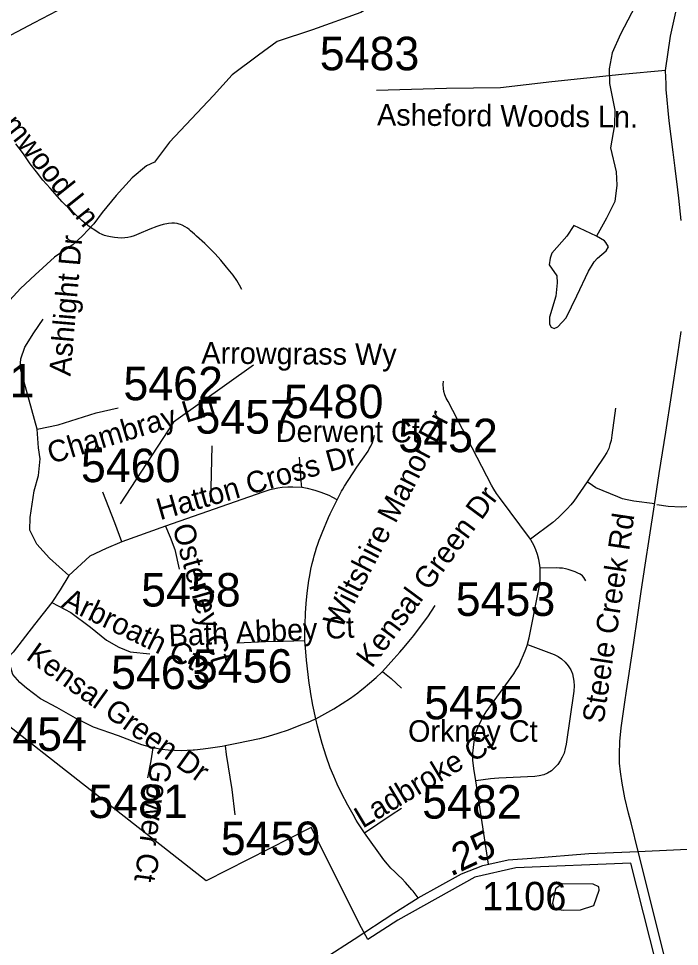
# Model space of a CAD drawing. Extents: x 1383679 to 1536984, y 460658 to 651027.
# Drawn here: x 1401298 to 1404214, y 491939 to 496032 of the extents above; entities that cross this region are included whole.
import ezdxf

# ---------------------------------------------------------------- set-up
doc = ezdxf.new("R2010")
doc.units = 0
for name, color, linetype in [('Default', 7, 'Continuous'), ('Exist Boundary Political City Limit New', 7, 'Continuous'), ('Exist Hydrographic Misc Water Feature', 7, 'Continuous'), ('Exist Road Non-System Secondary Historical Number Label', 7, 'Continuous'), ('Exist Road Non-System Type 51', 7, 'Continuous'), ('Exist Road Non-System Type 51 Label', 7, 'Continuous'), ('Exist Road Primary NC Attributed', 7, 'Continuous'), ('Exist Road Primary NC Label', 7, 'Continuous'), ('Exist Road Primary NC UnDivided 4 Lane Attributed', 7, 'Continuous'), ('Exist Road Secondary Mileage Hundredths English Label', 7, 'Continuous'), ('Exist Road Secondary Type 51 Attributed', 7, 'Continuous'), ('Exist Road Secondary Type 51 Number Label', 7, 'Continuous'), ('Map Preparation Boundary City Limit Buffer Line', 7, 'Continuous')]:
    doc.layers.add(name, color=color, linetype=linetype)

msp = doc.modelspace()

# ---------------------------------------------------------------- linework, layer by layer
at = {"layer": 'Default'}
msp.add_lwpolyline([(1404859.6, 488912.3), (1403999.5, 492306.4), (1403492.5, 492286.3), (1403311.1, 492244.8), (1402971.1, 492055.1), (1402839.2, 491969.6), (1402810.6, 492021.1), (1402589.5, 492463.2), (1402126.6, 492228.7), (1400480.5, 493517.7), (1399806.5, 492772.8), (1399527.6, 493356.8), (1400162.1, 495483.2), (1400041, 496066.2)], dxfattribs=at)
at = {"layer": 'Exist Boundary Political City Limit New'}
msp.add_lwpolyline([(1404859.6, 488912.3), (1403999.5, 492306.4), (1403492.5, 492286.3), (1403311.1, 492244.8), (1402971.1, 492055.1), (1402839.2, 491969.6), (1402810.6, 492021.1), (1402589.5, 492463.2), (1402126.6, 492228.7), (1400480.5, 493517.7), (1399806.5, 492772.8), (1399527.6, 493356.8), (1400162.1, 495483.2), (1400041, 496066.2)], dxfattribs=at)
at = {"layer": 'Exist Hydrographic Misc Water Feature'}
for points in [[(1403791.4, 496602.9), (1403747, 496581.7), (1403702.9, 496579.3), (1403605.2, 496594.4), (1403523, 496584.5), (1403365.3, 496501.5), (1403278, 496443.4), (1403192.5, 496364.7), (1403074.3, 496257.1), (1402869.1, 496094.7), (1402808.4, 496058.2), (1402594.7, 495982), (1402439.7, 495931), (1402356.4, 495871.1), (1402240.7, 495783.2), (1402158.8, 495693), (1401964.2, 495486), (1401898.4, 495397.8), (1401862.1, 495382.1)], [(1404190.2, 496327.4), (1404124.9, 496260.6), (1404050.7, 496149.7), (1403953.1, 495963.7), (1403917.4, 495880.7), (1403904, 495810.5), (1403904.7, 495744.8), (1403928.4, 495627.8), (1403927.2, 495563.8), (1403909.2, 495462.4), (1403935.1, 495356), (1403938, 495297.7), (1403928.6, 495225.6), (1403891.1, 495150.9), (1403847.6, 495071.4)], [(1401862.1, 495382.1), (1401799, 495329.2), (1401729.4, 495251.1), (1401667.8, 495176), (1401630.7, 495126.7), (1401579.7, 495073.5), (1401538.8, 495035), (1401457.6, 494980), (1401372, 494902.1), (1401306.7, 494841.1), (1401259.6, 494790.3)], [(1403847.6, 495071.4), (1403748.4, 495119.3), (1403717.5, 495071.5), (1403650, 494997.4), (1403643.5, 494975.4), (1403638.9, 494945.1), (1403672, 494896.8), (1403673.5, 494866.4), (1403668.2, 494806.7), (1403640.5, 494715.3), (1403640, 494683.3), (1403647.6, 494670.9), (1403661.5, 494664.8), (1403677.7, 494672.7), (1403714.5, 494712.2), (1403760.4, 494808.9), (1403812.5, 494917.8), (1403837.4, 494959.2), (1403851.7, 494975.3), (1403890.4, 495008.1), (1403900.7, 495024.4), (1403889.1, 495044.3), (1403883.1, 495051), (1403847.6, 495071.4)], [(1403695.7, 492214.7), (1403667.2, 492193.9), (1403654, 492130.1), (1403659.6, 492112), (1403669.5, 492103.6), (1403703.4, 492098.8), (1403777.5, 492101.4), (1403836, 492119.9), (1403859.3, 492187.5), (1403857.5, 492201.5), (1403833.7, 492214.4), (1403695.7, 492214.7)]]:
    msp.add_lwpolyline(points, dxfattribs=at)
at = {"layer": 'Exist Road Non-System Type 51'}
for p, q in [((1401946.1, 493793.3), (1401753.6, 493724.4)), ((1403371.9, 492302.8), (1403315.5, 492669.2))]:
    msp.add_line(p, q, dxfattribs=at)
for points in [[(1404151.6, 495802.4), (1403959.9, 495784.9), (1403650.5, 495752.2), (1403423.9, 495726.1), (1403186.4, 495723.9), (1402877, 495715.2)], [(1402283.6, 494836.8), (1402272.6, 494856.5), (1402261.4, 494875.8), (1402244.6, 494899.4), (1402216, 494934.8), (1402190.6, 494965.9), (1402165.6, 494993.5), (1402139, 495021.3), (1402120.2, 495039.3), (1402083.1, 495072.7), (1402075, 495080.5), (1402057.1, 495096), (1402050.4, 495101.7), (1402043.5, 495106.7), (1402032.7, 495113.3), (1402020.3, 495119.9), (1402012.4, 495123.4), (1402006.8, 495125.5), (1401997.8, 495128), (1401986.4, 495129.5), (1401974, 495129.5), (1401959.9, 495128.5), (1401936.2, 495124), (1401921.3, 495119.8), (1401907.6, 495115.1), (1401878.1, 495103.2), (1401829.3, 495082), (1401807.7, 495072.9), (1401793.1, 495068.7), (1401780.1, 495065.9), (1401766.6, 495064), (1401751.5, 495063.3), (1401722, 495065.9), (1401704.2, 495068.8), (1401689.7, 495072), (1401677.4, 495075.4), (1401667, 495079.9), (1401654.5, 495085.6), (1401638.5, 495095.6), (1401611.8, 495113.9), (1401578.1, 495140.8), (1401550.3, 495166.8), (1401519.9, 495195.2), (1401500.8, 495213.4), (1401490.7, 495223.1), (1401437.6, 495283.9), (1401406.1, 495319.7), (1401378, 495356), (1401350.1, 495391.7), (1401319.7, 495434.9), (1401287, 495478.9)], [(1401380.1, 494221), (1401321.3, 494433.9), (1401305, 494490.9), (1401308.4, 494530.7), (1401326.2, 494582.5), (1401366, 494645.6), (1401406.7, 494706.6)], [(1402335.4, 494502.4), (1401982.4, 494252.1), (1401747.1, 493891.4)], [(1403556.1, 493735.4), (1403420.1, 493919.5), (1403406.4, 493937.2), (1403394.5, 493955.7), (1403383.9, 493974.2), (1403193.1, 494342.2), (1403185.1, 494357.6), (1403179.4, 494371.8), (1403175, 494386.8), (1403172.4, 494400.5), (1403171.4, 494417.2), (1403172.4, 494432.2)], [(1401380.1, 494221), (1401472.5, 494240.1), (1401641, 494292.7), (1401737.5, 494314.9)], [(1403932.2, 494313), (1403915.6, 494194.8), (1403911.9, 494171.4), (1403906.6, 494152.6), (1403901.4, 494136), (1403893, 494117.9), (1403880.2, 494096.8), (1403806.4, 493988.7)], [(1401520.3, 493575.1), (1401435.4, 493652.2), (1401379.5, 493713.8), (1401348.2, 493775.4), (1401348.9, 493831.8), (1401367.4, 493948.9), (1401385.9, 494015.8), (1401393.6, 494089.7), (1401386.5, 494138.1), (1401380.1, 494221)], [(1402704, 493908.5), (1402723.4, 493946.7), (1402728.7, 493956.6), (1402736.5, 493969.7), (1402790.9, 494053.4), (1402840, 494124.5), (1402844.8, 494133.4), (1402852.9, 494146.2), (1402858.9, 494161.4), (1402868.8, 494194.1)], [(1402151.3, 494147.5), (1402145.3, 493898.4)], [(1402547.2, 493964.1), (1402545, 493992.5), (1402542.7, 494036.4), (1402537, 494097.5)], [(1403806.4, 493988.7), (1403748.4, 493903.9), (1403734.9, 493887.3), (1403718.2, 493869.2), (1403700.9, 493851.9), (1403679.9, 493831.6), (1403655, 493809.8), (1403556.1, 493735.4)], [(1404104.5, 493891), (1404012.9, 493903.9), (1403983.4, 493909.2), (1403962.4, 493913.8), (1403941.2, 493922), (1403844.9, 493961.9), (1403829.8, 493971.8), (1403806.4, 493988.7)], [(1401753.6, 493724.4), (1401723, 493807.3), (1401670.2, 493942.7)], [(1402547.2, 493964.1), (1402508, 493965.3), (1402486.7, 493964.8), (1402460.8, 493963), (1402441.4, 493960.3), (1402422.1, 493956.6), (1402406.9, 493952.7), (1402376, 493943), (1401946.1, 493793.3)], [(1402704, 493908.5), (1402684.2, 493919.5), (1402667.8, 493927.5), (1402632.8, 493941.7), (1402607.1, 493950.1), (1402572.8, 493958.9), (1402547.2, 493964.1)], [(1402561.3, 493287.5), (1402560.5, 493319.3), (1402560.7, 493340.7), (1402562, 493359.8), (1402564.1, 493408.8), (1402567.5, 493452.2), (1402569.8, 493483.2), (1402572.6, 493509.2), (1402579.1, 493552.7), (1402583.3, 493575.5), (1402588.2, 493603), (1402594.1, 493628.6), (1402598.8, 493649.3), (1402602.4, 493662.3), (1402607.8, 493681.4), (1402612.9, 493697.5), (1402618.3, 493714.2), (1402624.4, 493730.8), (1402628.7, 493741.9), (1402637.6, 493764.2), (1402665.4, 493831.2), (1402672.9, 493847.6), (1402704, 493908.5)], [(1404113.1, 493887.9), (1404163.6, 493880.7), (1404221.5, 493878.3), (1404267.2, 493880.7), (1404322.6, 493887.9), (1404385.3, 493904.8)], [(1401946.1, 493793.3), (1401967.7, 493744.8), (1401988.1, 493689.9), (1402007.4, 493603.3)], [(1401753.6, 493724.4), (1401684.8, 493695), (1401613.4, 493660.6), (1401520.3, 493575.1)], [(1403598.8, 493608.3), (1403597.6, 493621.3), (1403593.6, 493645.6), (1403587.1, 493668.2), (1403580, 493688.9), (1403571.6, 493709.7), (1403560.1, 493730), (1403556.1, 493735.4)], [(1401520.3, 493575.1), (1401482.1, 493512.6), (1401445.1, 493456.4)], [(1403542.9, 493270.7), (1403543.8, 493273.2), (1403550.9, 493300.7), (1403556.6, 493329.8), (1403595.9, 493529.9), (1403598.6, 493554.2), (1403599.9, 493577.6), (1403599.4, 493600.2), (1403598.8, 493608.3)], [(1403801.1, 493552.3), (1403792.5, 493566.1), (1403786.1, 493573.8), (1403775.6, 493581.6), (1403765.8, 493586.3), (1403753.8, 493591.5), (1403723.1, 493601.4), (1403710.6, 493604.4), (1403697.6, 493607), (1403685.1, 493608.3), (1403672.2, 493608.8), (1403598.8, 493608.3)], [(1401445.1, 493456.4), (1401369.2, 493359.8), (1401275.2, 493236.6), (1401254.9, 493216.9)], [(1401445.1, 493456.4), (1401529.2, 493411.6), (1401615.6, 493347.5), (1401686.7, 493290.8), (1401740, 493258.8), (1401790.8, 493239), (1401877.2, 493229.2)], [(1402903.9, 493152.3), (1402928.6, 493180.4), (1402954.1, 493207.9), (1402979.6, 493236.7), (1402999.8, 493260), (1403019.6, 493283.7), (1403041.7, 493311.1), (1403067, 493343.9), (1403103, 493393.1), (1403136.4, 493442.5)], [(1402561.3, 493287.5), (1402465.4, 493284.3), (1402387, 493282.1), (1402263.3, 493276.2)], [(1402609.4, 492943), (1402596.1, 493003.8), (1402586.1, 493062), (1402585.5, 493066), (1402579.9, 493101), (1402568.8, 493201.6), (1402566, 493239.1), (1402561.3, 493287.5)], [(1403315.5, 492669.2), (1403307.1, 492724.1), (1403302.6, 492761.3), (1403302.6, 492791), (1403304.9, 492816.6), (1403307.9, 492841.3), (1403312.8, 492865.2), (1403318.9, 492888.2), (1403326.5, 492911.1), (1403337.1, 492933.2), (1403348.1, 492952.6), (1403361.4, 492973.8), (1403483.2, 493142.1), (1403493.9, 493158.9), (1403504.9, 493177.4), (1403515.9, 493201.2), (1403526.1, 493226), (1403535.9, 493250.8), (1403542.9, 493270.7)], [(1403542.9, 493270.7), (1403660.5, 493227.1), (1403678.9, 493217.9), (1403693.9, 493207.1), (1403709.6, 493192.9), (1403723, 493176.2), (1403733.9, 493159.5), (1403741.4, 493142), (1403744.6, 493126.2), (1403748, 493108.7), (1403749.6, 493088.7), (1403748, 493064.5), (1403713.9, 492831.1), (1403709.6, 492812.8), (1403704.6, 492791.9), (1403696.4, 492773.6), (1403687.1, 492757.7), (1403676.4, 492741.8), (1403663, 492727.7), (1403648.9, 492713.5), (1403632.1, 492703.5), (1403615.5, 492696.8), (1403595.5, 492691.8), (1403575.4, 492689.3), (1403416.2, 492681), (1403397.9, 492680.2), (1403380.4, 492678.5), (1403315.5, 492669.2)], [(1401890.2, 492814.6), (1401841.6, 492828.7), (1401739.4, 492867.7), (1401628.4, 492906.7), (1401549.6, 492946.8), (1401467.7, 492992.7), (1401394.8, 493030.9), (1401333.7, 493078.7), (1401304.2, 493103.5), (1401272.7, 493138), (1401260, 493182.4), (1401254.9, 493216.9)], [(1402609.4, 492943), (1402688.6, 492987), (1402726.2, 493011), (1402762, 493034.7), (1402794.5, 493058), (1402804.5, 493066), (1402818.9, 493077.4), (1402846.2, 493100.4), (1402875.4, 493125.2), (1402901.3, 493149.2), (1402903.9, 493152.3)], [(1402903.9, 493152.3), (1402912.8, 493143.9), (1402942.2, 493120.6), (1402987.5, 493078.2)], [(1402609.4, 492943), (1402581.6, 492930.2), (1402541.7, 492914.5), (1402488, 492893.4), (1402441.7, 492877.9), (1402398.9, 492865), (1402360.9, 492854.5), (1402261.3, 492834.3), (1402209.7, 492824.4)], [(1402824.4, 492439.7), (1402803, 492471.3), (1402795, 492484.3), (1402788.1, 492496.5), (1402774, 492520.8), (1402750.7, 492562.1), (1402722.9, 492615), (1402704.4, 492655.4), (1402688.5, 492690.4), (1402673.3, 492727.6), (1402654.6, 492778.8), (1402637, 492835.1), (1402624, 492883.5), (1402616.6, 492910.2), (1402609.4, 492943)], [(1401890.2, 492814.6), (1401881.6, 492757.7), (1401866.9, 492683)], [(1402209.7, 492824.4), (1402196, 492821.8), (1402144.9, 492813.3), (1402112.6, 492808.8), (1402075, 492805.3), (1402069, 492804.7), (1402042, 492803.2), (1402017.9, 492802.7), (1401986, 492803.8), (1401957.7, 492805.3), (1401929.7, 492808.4), (1401890.2, 492814.6)], [(1402209.7, 492824.4), (1402214.3, 492785.6), (1402238.7, 492632), (1402252.9, 492520.1)], [(1402824.4, 492439.7), (1402942.4, 492519.1), (1402986.8, 492549.8)], [(1403060.6, 492153.1), (1403038.6, 492182.4), (1403032.6, 492189.5), (1403024.5, 492198.8), (1403005.6, 492220.9), (1402988.7, 492238.7), (1402975, 492252.5), (1402958.5, 492268.3), (1402940.9, 492284.5), (1402925.7, 492301.5), (1402909.9, 492320.8), (1402824.4, 492439.7)]]:
    msp.add_lwpolyline(points, dxfattribs=at)
at = {"layer": 'Exist Road Primary NC Attributed'}
for points in [[(1404221.7, 495141), (1404210.7, 495239.2), (1404206.1, 495277), (1404194.8, 495371.6), (1404185.9, 495442.8), (1404177.1, 495511.9), (1404168.8, 495580.4), (1404163.1, 495627), (1404159.2, 495674.1), (1404155.5, 495718.9), (1404154.6, 495744.3), (1404151.6, 495802.4), (1404174.7, 495954.1), (1404197.3, 496059.4)], [(1404032, 492358.1), (1403999.9, 492484.3), (1403988.8, 492526.4), (1403972.6, 492595.3), (1403960.4, 492659.7), (1403953.2, 492709.3), (1403949.6, 492748.2), (1403948.7, 492788), (1403949.9, 492843.3), (1403955.8, 492903.1), (1403972.9, 493017.1), (1403980.5, 493066), (1403989.4, 493123.5), (1404012.3, 493279.9), (1404028.3, 493391.6), (1404045, 493504.5), (1404062.8, 493620.7), (1404081.5, 493744), (1404103.9, 493887.2), (1404124.8, 494025.5), (1404153.3, 494207.2), (1404178.4, 494369.7), (1404205.8, 494551.5), (1404220.5, 494651.9)], [(1404544, 490307.9), (1404032, 492358.1)]]:
    msp.add_lwpolyline(points, dxfattribs=at)
at = {"layer": 'Exist Road Primary NC UnDivided 4 Lane Attributed'}
msp.add_lwpolyline([(1400294.4, 495367.4), (1400352.4, 495414.7), (1400410.9, 495460.4), (1400463.5, 495501.4), (1400623.9, 495611.7), (1400728.6, 495673.7), (1400830.6, 495730.9), (1400933.5, 495784.6), (1401028.6, 495836.3), (1401101.6, 495872.8), (1401202.6, 495927.5), (1401293, 495974.8), (1401368.1, 496014.1), (1401571.6, 496121.6)], dxfattribs=at)
at = {"layer": 'Exist Road Secondary Type 51 Attributed'}
for points in [[(1402651.2, 491888.7), (1402779, 491971.9), (1402953.4, 492086.6), (1403060.6, 492153.1), (1403252.8, 492259.5), (1403346.2, 492296.4), (1403458.1, 492321.4), (1403562.2, 492329.3), (1403813.6, 492349.1), (1404032, 492358.1)], [(1404032, 492358.1), (1404499.3, 492380.2), (1404680.1, 492368.8), (1405019.1, 492329.2), (1405393.4, 492253), (1405685.9, 492193.5), (1406053.2, 492153.9), (1406164.6, 492153), (1406804.8, 492097.4), (1407368.4, 492095.5), (1407948.6, 492098.3), (1408799.7, 492119), (1408932.4, 492114.8), (1408994.6, 492092.2), (1409085, 492018.7), (1409271.5, 491837.7), (1409384.5, 491769.8), (1409469.2, 491713.2), (1409888.6, 491601.5), (1410060.1, 491547.4)]]:
    msp.add_lwpolyline(points, dxfattribs=at)
at = {"layer": 'Map Preparation Boundary City Limit Buffer Line'}
msp.add_lwpolyline([(1404859.6, 488912.3), (1403999.5, 492306.4), (1403492.5, 492286.3), (1403311.1, 492244.8), (1402971.1, 492055.1), (1402839.2, 491969.6), (1402810.6, 492021.1), (1402589.5, 492463.2), (1402126.6, 492228.7), (1400480.5, 493517.7), (1399806.5, 492772.8), (1399527.6, 493356.8), (1400162.1, 495483.2), (1400041, 496066.2)], dxfattribs=at)
msp.add_lwpolyline([(1404859.6, 488912.3), (1403999.5, 492306.4), (1403492.5, 492286.3), (1403311.1, 492244.8), (1402971.1, 492055.1), (1402839.2, 491969.6), (1402810.6, 492021.1), (1402589.5, 492463.2), (1402126.6, 492228.7), (1400480.5, 493517.7), (1399806.5, 492772.8), (1399527.6, 493356.8), (1400162.1, 495483.2), (1400041, 496066.2)], dxfattribs=at)

# ---------------------------------------------------------------- texts
at = {"layer": 'Exist Road Non-System Secondary Historical Number Label'}
for s, p in [('5483', (1402626.9, 495803.9)), ('5461', (1400928.9, 494361.3)), ('5462', (1401760.8, 494348.5)), ('5480', (1402468.6, 494269.3)), ('5457', (1402078.3, 494201.1)), ('5452', (1402973.2, 494119.3)), ('5460', (1401573.4, 493987.1)), ('5458', (1401839.1, 493438.5)), ('5453', (1403226.6, 493397.2)), ('5456', (1402067.2, 493102.5)), ('5463', (1401706.2, 493074.5)), ('5455', (1403087.4, 492941)), ('5454', (1401160.9, 492801.5)), ('5481', (1401606, 492505.5)), ('5482', (1403078.8, 492503.1)), ('5459', (1402190.5, 492342.3))]:
    msp.add_text(s, height=147.64, dxfattribs=at).set_placement(p)
at = {"layer": 'Exist Road Non-System Type 51 Label'}
for s, rotation, p in [('Birnamwood Ln', 308.6887, (1401036.8, 495792.7)), ('Asheford Woods Ln.', 359.5181, (1402879.3, 495560.5)), ('Ashlight Dr', 85.1109, (1401527.2, 494453)), ('Arrowgrass Wy', 359.5181, (1402104.6, 494510.2)), ('Chambray Ln', 16.9486, (1401442.3, 494067.1)), ('Wiltshire Manor Dr', 62.8469, (1402722.5, 493336.4)), ('Derwent Ct', 359.752, (1402432.7, 494164.9)), ('Hatton Cross Dr', 15.8889, (1401922.5, 493818.8)), ('Kensal Green Dr', 53.4936, (1402856.7, 493163.1)), ('Osterley Ct', 285.8802, (1401976, 493789.9)), ('Arbroath Ct', 334.0714, (1401483.7, 493438.9)), ('Bath Abbey Ct', 2.7271, (1401962.6, 493262.5)), ('Kensal Green Dr', 324.3681, (1401326.8, 493209)), ('Orkney Ct', 0.0008, (1403016.4, 492842)), ('Ladbroke Ct', 31.0012, (1402816.4, 492458)), ('Gower Ct', 262.241, (1401881.3, 492762.2))]:
    msp.add_text(s, height=95, rotation=rotation, dxfattribs=at).set_placement(p)
at = {"layer": 'Exist Road Primary NC Label'}
msp.add_text('Steele Creek Rd', height=95, rotation=81.5519, dxfattribs=at).set_placement((1403878.5, 492920.6))
at = {"layer": 'Exist Road Secondary Mileage Hundredths English Label'}
msp.add_text('.25', height=125, rotation=25.3641, dxfattribs=at).set_placement((1403204.7, 492246.5))
at = {"layer": 'Exist Road Secondary Type 51 Number Label'}
msp.add_text('1106', height=125, dxfattribs=at).set_placement((1403342.9, 492099.1))

doc.saveas('drawing.dxf')
